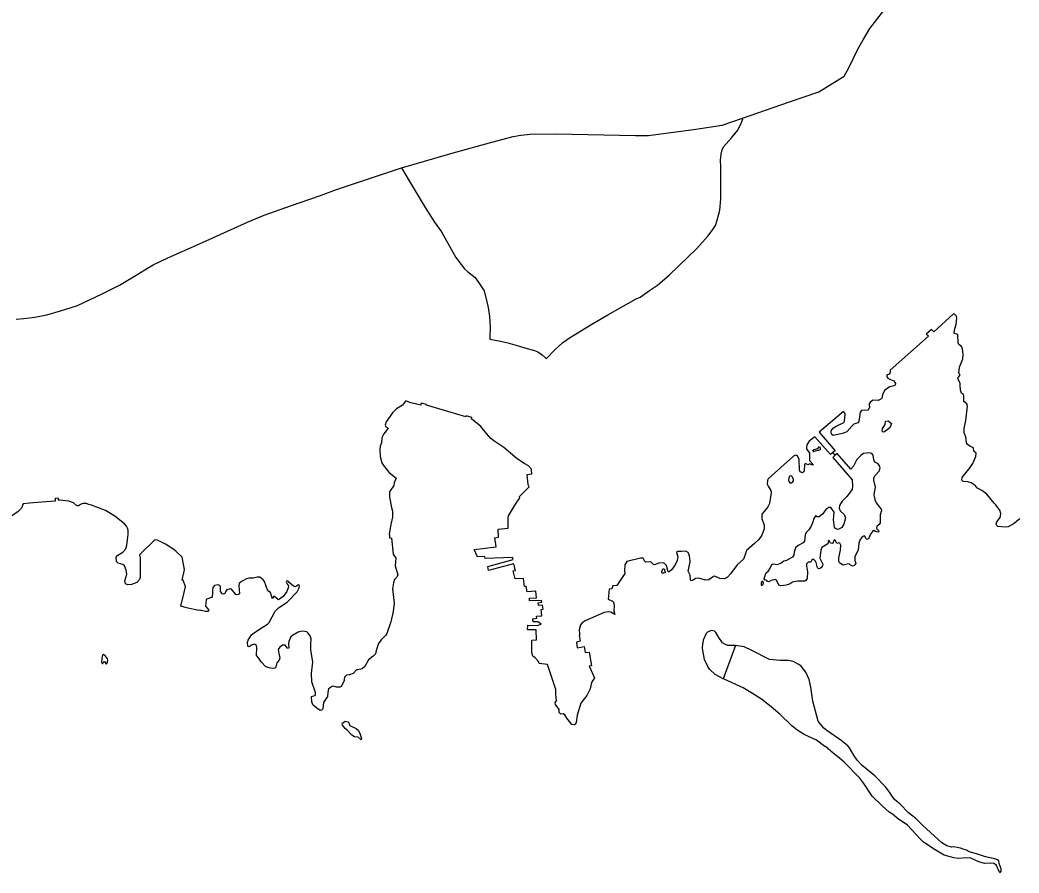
# Model space of a CAD drawing. Extents: x 0 to 2603, y -226 to 830.
# Drawn here: x 335.14 to 346.19, y 535.64 to 545.07 of the extents above; entities that cross this region are included whole.
import ezdxf

# ---------------------------------------------------------------- set-up
doc = ezdxf.new("R2010")
doc.units = 0
doc.layers.add('CT_TSH_Map_Town_Limits', color=7, linetype='Continuous')
doc.layers.add('CT_TSH_Map_US_and_State_Routes', color=7, linetype='Continuous')

msp = doc.modelspace()

# ---------------------------------------------------------------- linework, layer by layer
at = {"layer": 'CT_TSH_Map_Town_Limits'}
for points in [[(345.494, 541.704), (345.504, 541.775), (345.5, 541.797), (345.478, 541.817), (345.468, 541.82), (345.25, 541.623)], [(345.602, 540.641), (345.621, 540.801), (345.612, 540.825), (345.582, 540.852), (345.582, 540.916), (345.577, 540.931), (345.555, 540.945), (345.543, 540.977), (345.54, 541.033), (345.539, 541.055), (345.516, 541.101), (345.518, 541.117), (345.54, 541.142), (345.525, 541.17), (345.531, 541.231), (345.568, 541.323), (345.573, 541.372), (345.567, 541.435), (345.554, 541.462), (345.526, 541.483), (345.518, 541.501), (345.514, 541.59), (345.505, 541.597), (345.476, 541.605), (345.474, 541.616), (345.48, 541.655), (345.494, 541.704)], [(345.223, 541.65), (345.163, 541.598)], [(345.189, 541.573), (345.163, 541.598)], [(345.223, 541.65), (345.25, 541.623)], [(345.189, 541.573), (344.765, 541.2), (344.767, 541.175), (344.758, 541.155), (344.736, 541.147), (344.73, 541.146), (344.73, 541.125), (344.739, 541.111), (344.77, 541.095), (344.805, 541.08), (344.823, 541.052), (344.82, 541.034), (344.808, 541.025), (344.76, 541.014), (344.731, 540.994), (344.704, 540.972), (344.68, 540.925), (344.673, 540.889), (344.664, 540.878), (344.633, 540.862), (344.579, 540.865), (344.547, 540.848), (344.534, 540.826), (344.533, 540.82)], [(339.571, 540.813), (339.463, 540.839), (339.414, 540.855), (339.403, 540.855), (339.369, 540.811), (339.303, 540.772), (339.257, 540.727), (339.19, 540.626), (339.178, 540.589), (339.186, 540.572), (339.21, 540.558), (339.201, 540.542), (339.163, 540.495), (339.141, 540.45), (339.138, 540.395), (339.123, 540.359), (339.118, 540.319), (339.121, 540.244), (339.141, 540.174), (339.158, 540.145), (339.175, 540.124)], [(339.571, 540.813), (339.578, 540.834)], [(339.636, 540.819), (339.578, 540.834)], [(339.87, 540.74), (339.635, 540.81), (339.636, 540.819)], [(344.533, 540.82), (344.536, 540.784), (344.517, 540.754), (344.478, 540.755), (344.45, 540.753), (344.435, 540.735), (344.419, 540.631), (344.406, 540.617), (344.365, 540.602), (344.341, 540.58), (344.285, 540.518), (344.249, 540.502), (344.221, 540.495)], [(340.074, 540.692), (340.071, 540.681), (339.87, 540.74)], [(344.266, 540.721), (344.249, 540.74), (343.98, 540.511), (344.157, 540.307), (344.132, 540.287)], [(344.261, 540.633), (344.269, 540.713), (344.266, 540.721)], [(340.135, 540.674), (340.074, 540.692)], [(340.135, 540.674), (340.13, 540.662)], [(340.347, 540.444), (340.297, 540.499), (340.235, 540.575), (340.15, 540.644), (340.13, 540.662)], [(344.221, 540.495), (344.136, 540.477), (344.115, 540.492), (344.111, 540.516), (344.118, 540.535), (344.138, 540.561), (344.175, 540.584), (344.229, 540.607)], [(344.229, 540.607), (344.251, 540.618), (344.261, 540.633)], [(344.748, 540.549), (344.702, 540.515), (344.687, 540.514), (344.676, 540.525), (344.681, 540.552), (344.71, 540.598), (344.714, 540.636), (344.745, 540.639), (344.782, 540.607), (344.763, 540.562), (344.748, 540.549)], [(345.918, 539.729), (345.835, 539.826), (345.779, 539.869), (345.731, 539.894), (345.706, 539.924), (345.662, 539.954), (345.626, 539.965), (345.575, 539.969), (345.56, 539.983), (345.562, 540.012), (345.652, 540.121), (345.682, 540.167), (345.715, 540.243), (345.717, 540.279), (345.69, 540.303), (345.686, 540.34), (345.648, 540.359), (345.622, 540.376), (345.611, 540.396), (345.602, 540.461), (345.585, 540.504), (345.586, 540.553), (345.602, 540.641)], [(340.682, 540.19), (340.639, 540.218), (340.492, 540.344), (340.38, 540.418), (340.347, 540.444)], [(343.87, 540.412), (343.844, 540.373), (343.839, 540.347), (343.841, 540.329), (343.874, 540.279), (343.874, 540.245), (343.872, 540.2), (343.917, 540.151), (343.9, 540.15), (343.878, 540.164), (343.853, 540.153), (343.828, 540.167), (343.819, 540.155), (343.813, 540.082), (343.795, 540.064), (343.771, 540.075), (343.761, 540.094), (343.759, 540.211), (343.739, 540.25), (343.717, 540.259), (343.694, 540.247), (343.416, 539.997), (343.408, 539.983), (343.405, 539.938), (343.414, 539.917)], [(344.132, 540.287), (344.106, 540.266), (343.932, 540.462), (343.87, 540.412)], [(343.965, 540.309), (343.936, 540.301), (343.916, 540.295), (343.91, 540.303), (343.924, 540.32), (343.966, 540.331), (343.982, 540.354), (343.992, 540.336), (343.99, 540.319), (343.97, 540.309), (343.965, 540.309)], [(344.158, 540.257), (344.132, 540.287)], [(344.592, 539.793), (344.589, 539.824), (344.602, 539.904), (344.584, 539.982), (344.585, 540.009), (344.6, 540.035), (344.642, 540.08), (344.654, 540.117), (344.649, 540.14), (344.632, 540.162), (344.596, 540.182), (344.583, 540.208), (344.578, 540.26), (344.564, 540.276), (344.538, 540.284), (344.471, 540.277), (344.441, 540.253), (344.395, 540.211), (344.361, 540.136), (344.331, 540.105), (344.18, 540.277), (344.158, 540.257)], [(340.798, 540.092), (340.796, 540.104), (340.762, 540.139), (340.724, 540.161), (340.682, 540.19)], [(344.158, 540.257), (344.132, 540.233), (344.345, 539.984), (344.35, 539.915), (344.344, 539.88), (344.287, 539.801), (344.236, 539.75), (344.204, 539.701), (344.2, 539.674), (344.214, 539.642), (344.258, 539.602), (344.271, 539.567), (344.252, 539.494), (344.229, 539.459), (344.206, 539.442), (344.183, 539.438), (344.161, 539.449), (344.151, 539.461), (344.138, 539.543), (344.145, 539.628), (344.11, 539.681), (344.086, 539.679), (344.052, 539.659), (344.035, 539.631), (344.021, 539.609), (343.981, 539.575), (343.958, 539.577), (343.94, 539.586), (343.917, 539.55), (343.915, 539.527), (343.905, 539.51), (343.893, 539.474), (343.867, 539.431), (343.836, 539.403), (343.825, 539.377), (343.819, 539.308), (343.804, 539.289)], [(339.175, 540.124), (339.218, 540.071), (339.301, 539.999), (339.29, 539.988), (339.278, 539.954), (339.272, 539.923), (339.232, 539.865), (339.227, 539.852)], [(340.597, 539.055), (340.322, 538.983), (340.312, 539.026), (340.592, 539.104), (340.585, 539.127), (340.285, 539.114), (340.281, 539.136), (340.199, 539.133), (340.161, 539.217), (340.404, 539.244), (340.392, 539.344), (340.432, 539.35), (340.426, 539.439), (340.538, 539.451), (340.538, 539.57), (340.542, 539.589), (340.619, 539.717), (340.666, 539.785), (340.663, 539.8), (340.771, 539.908), (340.759, 539.932), (340.75, 540.044), (340.8, 540.052), (340.798, 540.092)], [(343.641, 539.982), (343.643, 539.967), (343.658, 539.95), (343.682, 539.957), (343.695, 539.973), (343.697, 539.993), (343.677, 540.025), (343.664, 540.03), (343.649, 540.024), (343.641, 539.982)], [(339.227, 539.852), (339.226, 539.793), (339.249, 539.681), (339.258, 539.639), (339.259, 539.574), (339.239, 539.49), (339.22, 539.383), (339.225, 539.372), (339.226, 539.345)], [(343.414, 539.917), (343.446, 539.869), (343.447, 539.843), (343.429, 539.723), (343.411, 539.686), (343.37, 539.636), (343.346, 539.606), (343.345, 539.588)], [(335.243, 539.728), (335.17, 539.721), (335.153, 539.674), (335.117, 539.634), (335.043, 539.585), (335, 539.539), (334.981, 539.535), (334.891, 539.564), (334.884, 539.57)], [(335.423, 539.743), (335.243, 539.728)], [(335.527, 539.75), (335.423, 539.743)], [(335.557, 539.782), (335.525, 539.778)], [(335.525, 539.778), (335.527, 539.75)], [(335.557, 539.782), (335.558, 539.761)], [(335.774, 539.698), (335.761, 539.703), (335.729, 539.73), (335.677, 539.75), (335.577, 539.761), (335.558, 539.761)], [(336.333, 539.427), (336.329, 539.445), (336.314, 539.473), (336.292, 539.498), (336.184, 539.582), (336.082, 539.646), (335.929, 539.707), (335.898, 539.714), (335.867, 539.724), (335.83, 539.725), (335.807, 539.714), (335.785, 539.697), (335.774, 539.698)], [(344.592, 539.793), (344.597, 539.765), (344.61, 539.73), (344.646, 539.682), (344.666, 539.66), (344.67, 539.646), (344.654, 539.6), (344.654, 539.509), (344.643, 539.493), (344.619, 539.47), (344.616, 539.45), (344.622, 539.437), (344.636, 539.429), (344.639, 539.414), (344.633, 539.408), (344.602, 539.416), (344.584, 539.426), (344.57, 539.416), (344.548, 539.385), (344.525, 539.333), (344.507, 539.324), (344.496, 539.338), (344.486, 539.361), (344.476, 539.366), (344.456, 539.356), (344.429, 539.317), (344.42, 539.286), (344.411, 539.206), (344.374, 539.139), (344.374, 539.095), (344.384, 539.065), (344.376, 539.046), (344.367, 539.037)], [(346.202, 539.556), (346.167, 539.529), (346.139, 539.503), (346.071, 539.465), (346.038, 539.462), (345.958, 539.471), (345.944, 539.48), (345.937, 539.497), (345.946, 539.52), (345.981, 539.568), (345.989, 539.608), (345.982, 539.644), (345.936, 539.708), (345.918, 539.729)], [(343.345, 539.588), (343.347, 539.556), (343.372, 539.488), (343.372, 539.444), (343.345, 539.375), (343.312, 539.325), (343.263, 539.28), (343.176, 539.203), (343.151, 539.126), (343.144, 539.109), (343.074, 539.045)], [(336.273, 539.049), (336.221, 539.064), (336.204, 539.083), (336.2, 539.132), (336.218, 539.152), (336.274, 539.186), (336.306, 539.223), (336.318, 539.263), (336.329, 539.355), (336.335, 539.377), (336.333, 539.427)], [(336.628, 539.323), (336.457, 539.155)], [(336.931, 538.876), (336.949, 538.956), (336.957, 538.993), (336.93, 539.131), (336.863, 539.194), (336.837, 539.215), (336.745, 539.276), (336.657, 539.317), (336.628, 539.323)], [(339.247, 539.342), (339.264, 539.164), (339.276, 539.144), (339.294, 539.123), (339.292, 539.074), (339.287, 539.033), (339.318, 538.934), (339.305, 538.909), (339.279, 538.883), (339.268, 538.847), (339.26, 538.78), (339.277, 538.623), (339.265, 538.528), (339.241, 538.417), (339.194, 538.286), (339.184, 538.268), (339.134, 538.216), (339.105, 538.175), (339.078, 538.098), (339.072, 538.063), (339.043, 538.034), (338.994, 537.996), (338.951, 537.921), (338.923, 537.895), (338.876, 537.886), (338.86, 537.884), (338.824, 537.844), (338.781, 537.829), (338.749, 537.824), (338.727, 537.803), (338.724, 537.78), (338.725, 537.761), (338.69, 537.7), (338.676, 537.692), (338.64, 537.693), (338.607, 537.702), (338.591, 537.699), (338.55, 537.673), (338.541, 537.632), (338.54, 537.59), (338.496, 537.522), (338.487, 537.452), (338.472, 537.439)], [(339.226, 539.345), (339.247, 539.342)], [(344.078, 539.289), (344.077, 539.279), (344.011, 539.236), (343.999, 539.207), (343.987, 539.12), (344.006, 539.081), (344.021, 539.054), (344.013, 539.025), (343.992, 539.004), (343.974, 539.001), (343.961, 539.014), (343.947, 539.073), (343.938, 539.087), (343.921, 539.103), (343.912, 539.107), (343.897, 539.096), (343.888, 539.076), (343.857, 539.076), (343.838, 539.056), (343.84, 539.027), (343.845, 539.014), (343.852, 538.97), (343.847, 538.894), (343.832, 538.872), (343.821, 538.864), (343.741, 538.866), (343.685, 538.855), (343.652, 538.833), (343.616, 538.819), (343.556, 538.814), (343.535, 538.822), (343.506, 538.877), (343.492, 538.883), (343.45, 538.872), (343.424, 538.858), (343.409, 538.861), (343.401, 538.871), (343.378, 538.879), (343.37, 538.891), (343.391, 538.952), (343.418, 538.978), (343.436, 539.009), (343.455, 539.05), (343.47, 539.058), (343.516, 539.051), (343.554, 539.065), (343.587, 539.089), (343.627, 539.099)], [(343.804, 539.289), (343.747, 539.261), (343.719, 539.234), (343.704, 539.186), (343.701, 539.154), (343.686, 539.132), (343.638, 539.105), (343.627, 539.099)], [(344.163, 539.308), (344.154, 539.321), (344.141, 539.314), (344.131, 539.286), (344.123, 539.28), (344.106, 539.287), (344.089, 539.315), (344.079, 539.306), (344.078, 539.289)], [(344.204, 539.071), (344.198, 539.08), (344.197, 539.123), (344.216, 539.209), (344.218, 539.263), (344.208, 539.286), (344.196, 539.29), (344.176, 539.281), (344.163, 539.308)], [(342.417, 539.192), (342.402, 539.183), (342.415, 539.137), (342.409, 539.094), (342.383, 539.037), (342.344, 538.989), (342.32, 538.969), (342.309, 538.97), (342.29, 539.04), (342.27, 539.062)], [(342.456, 539.194), (342.417, 539.192)], [(342.551, 539.087), (342.546, 539.146), (342.529, 539.183), (342.506, 539.198), (342.456, 539.194)], [(336.457, 539.155), (336.465, 539.123), (336.466, 538.911), (336.459, 538.884), (336.429, 538.851), (336.371, 538.827), (336.331, 538.823), (336.302, 538.837), (336.295, 538.868), (336.306, 538.904), (336.319, 538.942), (336.312, 538.988), (336.291, 539.035), (336.273, 539.049)], [(340.618, 538.983), (340.611, 539.003), (340.608, 539.036), (340.597, 539.055)], [(341.987, 539.115), (341.853, 539.083), (341.828, 539.045), (341.827, 538.981), (341.831, 538.951), (341.741, 538.818), (341.695, 538.813), (341.687, 538.781), (341.656, 538.777), (341.645, 538.665)], [(342.037, 539.113), (342.034, 539.118), (342.002, 539.121), (341.987, 539.115)], [(342.27, 539.062), (342.252, 539.068), (342.203, 539.065), (342.162, 539.044), (342.146, 539.049), (342.125, 539.07), (342.116, 539.077), (342.062, 539.076), (342.049, 539.081), (342.037, 539.113)], [(342.649, 538.898), (342.612, 538.893), (342.584, 538.877), (342.566, 538.868), (342.555, 538.885), (342.553, 538.93), (342.531, 538.976), (342.552, 539.078), (342.551, 539.087)], [(344.367, 539.037), (344.348, 539.03), (344.325, 539.042), (344.313, 539.058), (344.289, 539.053), (344.247, 539.042), (344.207, 539.065), (344.204, 539.071)], [(340.801, 538.076), (340.799, 538.214), (340.852, 538.217), (340.85, 538.325), (340.751, 538.327), (340.755, 538.377), (340.861, 538.374), (340.905, 538.39), (340.865, 538.417), (340.816, 538.414), (340.811, 538.447), (340.856, 538.454), (340.852, 538.479), (340.912, 538.482), (340.902, 538.552), (340.925, 538.556), (340.919, 538.6), (340.873, 538.597), (340.869, 538.625), (340.91, 538.632), (340.907, 538.653), (340.776, 538.649), (340.773, 538.676), (340.852, 538.682), (340.845, 538.755), (340.747, 538.748), (340.738, 538.808), (340.718, 538.807), (340.707, 538.895), (340.617, 538.891), (340.595, 538.978), (340.618, 538.983)], [(342.261, 538.954), (342.243, 538.954), (342.24, 538.973), (342.248, 539), (342.263, 539.001), (342.276, 538.966), (342.276, 538.957), (342.261, 538.954)], [(343.074, 539.045), (343, 538.947), (342.964, 538.91), (342.932, 538.892), (342.882, 538.894), (342.824, 538.919), (342.812, 538.917), (342.759, 538.879), (342.721, 538.877), (342.649, 538.898)], [(336.949, 538.726), (336.969, 538.802), (336.942, 538.875), (336.931, 538.876)], [(337.642, 538.891), (337.586, 538.862), (337.562, 538.839), (337.557, 538.814), (337.567, 538.725), (337.555, 538.716), (337.537, 538.714), (337.526, 538.717), (337.476, 538.775), (337.462, 538.78), (337.426, 538.769), (337.412, 538.746), (337.403, 538.726), (337.388, 538.721), (337.379, 538.726)], [(337.893, 538.409), (337.961, 538.532), (337.998, 538.569), (338.091, 538.631), (338.205, 538.747), (338.225, 538.791), (338.229, 538.813), (338.225, 538.822), (338.218, 538.823), (338.184, 538.803), (338.162, 538.81), (338.116, 538.852), (338.101, 538.868), (338.084, 538.866), (338.08, 538.858), (338.097, 538.828), (338.108, 538.814), (338.105, 538.791), (338.089, 538.751), (338.05, 538.697), (337.998, 538.66), (337.983, 538.668), (337.954, 538.697), (337.94, 538.696), (337.931, 538.671), (337.918, 538.703), (337.908, 538.74), (337.88, 538.758), (337.841, 538.862), (337.828, 538.881), (337.79, 538.91), (337.759, 538.911), (337.716, 538.899), (337.668, 538.898), (337.642, 538.891)], [(343.355, 538.823), (343.364, 538.846), (343.359, 538.86), (343.346, 538.863), (343.337, 538.842), (343.337, 538.82), (343.347, 538.819), (343.355, 538.823)], [(336.979, 538.571), (336.917, 538.587), (336.949, 538.726)], [(337.267, 538.726), (337.263, 538.697), (337.257, 538.686), (337.222, 538.675), (337.195, 538.663)], [(337.329, 538.826), (337.288, 538.817), (337.27, 538.796), (337.266, 538.759), (337.267, 538.726)], [(337.379, 538.726), (337.354, 538.75), (337.355, 538.806), (337.342, 538.822), (337.329, 538.826)], [(337.195, 538.663), (337.19, 538.588)], [(341.645, 538.665), (341.694, 538.645), (341.705, 538.631), (341.711, 538.597), (341.709, 538.537), (341.718, 538.497)], [(337.131, 538.544), (337.115, 538.542), (336.979, 538.571)], [(337.19, 538.588), (337.227, 538.543), (337.216, 538.529), (337.188, 538.529), (337.141, 538.539), (337.131, 538.544)], [(341.673, 538.522), (341.645, 538.525), (341.6, 538.518), (341.391, 538.428), (341.356, 538.404), (341.354, 538.4)], [(341.718, 538.497), (341.673, 538.522)], [(338.388, 537.597), (338.405, 537.606), (338.406, 537.633), (338.365, 537.753), (338.363, 537.844), (338.378, 537.974), (338.356, 538.101), (338.356, 538.167), (338.358, 538.228), (338.347, 538.259), (338.322, 538.295), (338.309, 538.304), (338.257, 538.311), (338.213, 538.302), (338.153, 538.264), (338.135, 538.248), (338.11, 538.199), (338.106, 538.172), (338.112, 538.127), (338.107, 538.12), (338.096, 538.124), (338.069, 538.156), (338.042, 538.156), (338.011, 538.136), (337.992, 538.11), (338.001, 538.065), (338.011, 538.018), (338.003, 537.993), (337.977, 537.96), (337.967, 537.918), (337.958, 537.904), (337.927, 537.9), (337.879, 537.909), (337.853, 537.921), (337.808, 537.97), (337.777, 538.016), (337.755, 538.042), (337.758, 538.131), (337.752, 538.154), (337.732, 538.17), (337.707, 538.16), (337.674, 538.138), (337.662, 538.141), (337.657, 538.147), (337.655, 538.192), (337.662, 538.212), (337.698, 538.27), (337.742, 538.305), (337.827, 538.361), (337.874, 538.391), (337.893, 538.409)], [(341.354, 538.4), (341.34, 538.381), (341.325, 538.326), (341.328, 538.284), (341.331, 538.273)], [(342.821, 538.311), (342.786, 538.319), (342.743, 538.301), (342.728, 538.285), (342.697, 538.214), (342.691, 538.181)], [(342.969, 538.155), (342.942, 538.164), (342.911, 538.184), (342.869, 538.241), (342.835, 538.297), (342.821, 538.311)], [(341.331, 538.273), (341.323, 538.269), (341.334, 538.201), (341.293, 538.189), (341.301, 538.127), (341.379, 538.142), (341.39, 538.077), (341.434, 538.081), (341.459, 537.928), (341.433, 537.924), (341.492, 537.795)], [(342.919, 537.786), (342.829, 537.833), (342.771, 537.889), (342.747, 537.921), (342.712, 537.999), (342.689, 538.119), (342.691, 538.181)], [(336.106, 538.005), (336.083, 538.037), (336.061, 538.055), (336.052, 538.05), (336.047, 538.034)], [(340.88, 537.954), (340.875, 537.978), (340.837, 538.018), (340.812, 538.037), (340.801, 538.076)], [(343.055, 538.152), (342.919, 537.786)], [(343.055, 538.152), (342.969, 538.155)], [(344.367, 536.935), (344.314, 537.023), (344.297, 537.044), (344.225, 537.102), (344.063, 537.213), (344.032, 537.24), (343.97, 537.316), (343.908, 537.538), (343.888, 537.694), (343.868, 537.778), (343.833, 537.857), (343.779, 537.924), (343.755, 537.945), (343.693, 537.976), (343.641, 537.987), (343.55, 537.987), (343.431, 537.997), (343.233, 538.097), (343.149, 538.14), (343.077, 538.151), (343.055, 538.152)], [(336.047, 538.034), (336.037, 537.97), (336.047, 537.954), (336.053, 537.953), (336.065, 537.975), (336.07, 537.976), (336.09, 537.948)], [(336.09, 537.948), (336.106, 537.964), (336.11, 537.991), (336.106, 538.005)], [(341.063, 537.677), (340.974, 537.943), (340.88, 537.954)], [(341.492, 537.795), (341.462, 537.743), (341.444, 537.676), (341.409, 537.601), (341.344, 537.514), (341.302, 537.384), (341.291, 537.301), (341.281, 537.284), (341.265, 537.275), (341.243, 537.279), (341.186, 537.349), (341.165, 537.385), (341.147, 537.396), (341.12, 537.395), (341.104, 537.414), (341.102, 537.446), (341.061, 537.502), (341.06, 537.523), (341.072, 537.541)], [(344.043, 537.038), (343.949, 537.107), (343.815, 537.169), (343.733, 537.22), (343.677, 537.264), (343.544, 537.394), (343.449, 537.476), (343.343, 537.56), (343.242, 537.622), (343.137, 537.684), (342.929, 537.781), (342.919, 537.786)], [(341.064, 537.614), (341.067, 537.641), (341.067, 537.666), (341.063, 537.677)], [(341.072, 537.541), (341.064, 537.614)], [(338.472, 537.439), (338.458, 537.433), (338.42, 537.459), (338.376, 537.497), (338.367, 537.53), (338.362, 537.59), (338.388, 537.597)], [(338.878, 537.141), (338.837, 537.143), (338.808, 537.163), (338.756, 537.219), (338.733, 537.234), (338.705, 537.273), (338.703, 537.287), (338.706, 537.296), (338.736, 537.316)], [(338.736, 537.316), (338.765, 537.308), (338.772, 537.304), (338.786, 537.27), (338.856, 537.234), (338.877, 537.217), (338.898, 537.183), (338.914, 537.12), (338.913, 537.111)], [(338.913, 537.111), (338.878, 537.141)], [(345.977, 535.646), (345.943, 535.72), (345.916, 535.744), (345.872, 535.748), (345.808, 535.744), (345.747, 535.761), (345.658, 535.803), (345.61, 535.804), (345.518, 535.799), (345.471, 535.804), (345.363, 535.836), (345.263, 535.892), (345.136, 535.979), (345.097, 536.017), (344.958, 536.167), (344.897, 536.206), (344.861, 536.229), (344.79, 536.289), (344.755, 536.309), (344.678, 536.379), (344.568, 536.487), (344.474, 536.628), (344.428, 536.686), (344.255, 536.863), (344.202, 536.91), (344.133, 536.962), (344.049, 537.035), (344.043, 537.038)], [(345.977, 535.646), (345.98, 535.638), (345.993, 535.657), (345.995, 535.683), (345.984, 535.713), (345.973, 535.743), (345.967, 535.771), (345.952, 535.785), (345.922, 535.794), (345.82, 535.815), (345.722, 535.849), (345.666, 535.864), (345.634, 535.875), (345.611, 535.889), (345.585, 535.896), (345.544, 535.911), (345.47, 535.926), (345.444, 535.923), (345.392, 535.937), (345.338, 535.972), (345.211, 536.085), (345.123, 536.167), (345.106, 536.185), (345.048, 536.24), (344.97, 536.304), (344.876, 536.399), (344.815, 536.45), (344.738, 536.559), (344.715, 536.59), (344.594, 536.713), (344.456, 536.825), (344.402, 536.884), (344.367, 536.935)]]:
    msp.add_lwpolyline(points, dxfattribs=at)
at = {"layer": 'CT_TSH_Map_US_and_State_Routes'}
for points in [[(344.467, 544.851), (344.539, 544.977), (344.89, 545.429)], [(344.257, 544.45), (344.308, 544.541), (344.408, 544.747), (344.467, 544.851)], [(343.132, 543.985), (343.653, 544.165), (343.975, 544.275), (344.257, 544.45)], [(342.615, 543.863), (342.907, 543.907), (343.132, 543.985)], [(343.079, 543.854), (343.122, 543.939), (343.136, 543.977), (343.132, 543.985)], [(340.679, 543.797), (340.781, 543.81), (341.071, 543.812)], [(341.071, 543.812), (341.949, 543.792), (342.091, 543.794), (342.615, 543.863)], [(343.011, 543.769), (343.079, 543.854)], [(339.905, 543.595), (340.356, 543.721), (340.594, 543.784), (340.679, 543.797)], [(342.625, 542.544), (342.749, 542.681), (342.796, 542.743), (342.834, 542.8), (342.852, 542.857), (342.879, 542.969), (342.891, 543.094), (342.891, 543.446), (342.889, 543.522), (342.896, 543.589), (342.906, 543.634), (342.922, 543.668), (343.011, 543.769)], [(339.359, 543.435), (339.866, 543.584), (339.905, 543.595)], [(338.64, 543.195), (339.359, 543.435)], [(339.359, 543.435), (339.432, 543.312)], [(339.432, 543.312), (339.621, 542.998)], [(338.452, 543.128), (338.519, 543.152)], [(338.519, 543.152), (338.64, 543.195)], [(338.128, 543.015), (338.246, 543.055)], [(338.246, 543.055), (338.452, 543.128)], [(337.84, 542.913), (338.128, 543.015)], [(339.621, 542.998), (339.723, 542.834)], [(337.121, 542.594), (337.661, 542.838), (337.84, 542.913)], [(339.723, 542.834), (339.799, 542.727)], [(339.799, 542.727), (339.925, 542.502)], [(336.774, 542.441), (337.121, 542.594)], [(339.925, 542.502), (339.96, 542.443), (340.019, 542.366), (340.054, 542.32), (340.087, 542.289)], [(342.325, 542.254), (342.625, 542.544)], [(335.773, 541.914), (336.046, 542.043), (336.239, 542.14), (336.44, 542.26), (336.549, 542.326), (336.61, 542.365), (336.774, 542.441)], [(340.087, 542.289), (340.172, 542.222), (340.227, 542.144), (340.274, 542.076), (340.302, 541.955)], [(341.998, 542.006), (342.104, 542.078), (342.19, 542.137), (342.325, 542.254)], [(340.302, 541.955), (340.316, 541.892), (340.332, 541.793)], [(341.464, 541.708), (341.643, 541.812), (341.956, 541.986), (341.998, 542.006)], [(335.299, 541.783), (335.433, 541.812), (335.583, 541.855)], [(335.583, 541.855), (335.773, 541.914)], [(335.094, 541.762), (335.178, 541.77)], [(335.178, 541.77), (335.299, 541.783)], [(340.332, 541.793), (340.338, 541.673)], [(341.218, 541.556), (341.464, 541.708)], [(340.338, 541.673), (340.336, 541.562)], [(340.336, 541.562), (340.336, 541.543), (340.452, 541.52), (340.534, 541.5), (340.663, 541.465), (340.724, 541.445)], [(340.961, 541.328), (341.056, 541.422), (341.145, 541.504), (341.218, 541.556)], [(340.724, 541.445), (340.829, 541.415), (340.866, 541.401), (340.916, 541.368), (340.951, 541.334), (340.961, 541.328)]]:
    msp.add_lwpolyline(points, dxfattribs=at)

doc.saveas('drawing.dxf')
